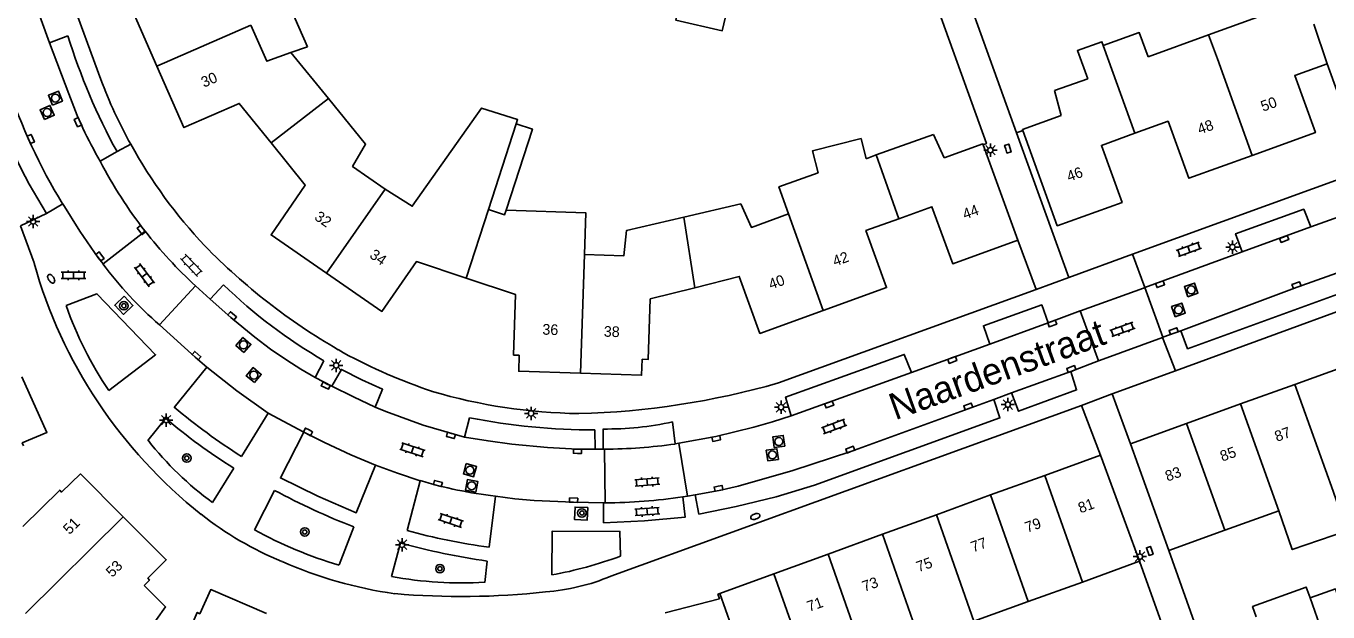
# Model space of a CAD drawing. Extents: x 124000 to 128010, y 398999 to 403000.
# Drawn here: x 127401.3 to 127523.2, y 399606.5 to 399661.4 of the extents above; entities that cross this region are included whole.
import ezdxf

# ---------------------------------------------------------------- set-up
doc = ezdxf.new("R2010")
doc.units = 0
for name, color, linetype in [('gg-afsc-muur', 7, 'Continuous'), ('gg-anno-huisnummerreeks BGT', 7, 'Continuous'), ('gg-anno-openbare ruimte label', 7, 'Continuous'), ('gg-bbg-gedigitaliseerde bebouwing', 7, 'Continuous'), ('gg-bbg-gedigitaliseerde bijgebouw', 7, 'Continuous'), ('gg-bbg-hoofdgebouw', 7, 'Continuous'), ('gg-bbg-luifel en loopbrug', 7, 'Continuous'), ('gg-bbg-tussenscheiding', 7, 'Continuous'), ('gg-knt-verharding', 7, 'Continuous'), ('gg-knt-verharding nz', 7, 'Continuous'), ('gt-grn-weggrens', 7, 'Continuous'), ('gt-symb-boom', 7, 'Continuous'), ('gt-symb-brandkraan', 7, 'Continuous'), ('gt-symb-klinker verharding', 7, 'Continuous'), ('gt-symb-kolk', 7, 'Continuous'), ('gt-symb-lichtmast', 7, 'Continuous'), ('gt-symb-rioolschacht', 7, 'Continuous')]:
    doc.layers.add(name, color=color, linetype=linetype)

# ---------------------------------------------------------------- blocks, each defined once
blk = doc.blocks.new('gt0-KOLK')
at = {"layer": 'gt-symb-kolk'}
blk.add_lwpolyline([(0, 0), (0.38, 0), (0.38, 0.4), (-0.38, 0.4), (-0.38, 0), (0, 0)], dxfattribs=at)
blk = doc.blocks.new('gt0-LMAST')
at = {"layer": 'gt-symb-lichtmast'}
for p, q in [((-0.18, 0.17), (-0.45, 0.44)), ((-0.01, 0.25), (-0.01, 0.62)), ((0.17, 0.17), (0.44, 0.44)), ((-0.26, 0), (-0.63, 0)), ((-0.18, -0.18), (-0.45, -0.45)), ((-0.01, -0.25), (-0.01, -0.63)), ((0.44, -0.45), (0.17, -0.18)), ((0.24, 0), (0.62, 0))]:
    blk.add_line(p, q, dxfattribs=at)
blk.add_circle((-0.01, 0), 0.25, dxfattribs=at)
blk = doc.blocks.new('gt0-RS')
at = {"layer": 'gt-symb-rioolschacht'}
blk.add_lwpolyline([(-0.5, -0.5), (0.5, -0.5), (0.5, 0.5), (-0.5, 0.5)], close=True, dxfattribs=at)
blk.add_circle((0, 0), 0.375, dxfattribs=at)
blk = doc.blocks.new('gt0-KL1')
at = {"layer": 'gt-symb-klinker verharding'}
for p, q in [((-1.15, 0.3), (1.15, 0.3)), ((-1, -0.3), (-1, 0.3)), ((-0.5, 0.3), (-0.5, 0.45)), ((0, -0.3), (0, 0.3)), ((0.5, 0.3), (0.5, 0.45)), ((1, -0.3), (1, 0.3)), ((-1.15, -0.3), (1.15, -0.3)), ((-0.5, -0.45), (-0.5, -0.3)), ((0.5, -0.45), (0.5, -0.3))]:
    blk.add_line(p, q, dxfattribs=at)
blk = doc.blocks.new('gt0-BR')
at = {"layer": 'gt-symb-brandkraan'}
for centre, radius, start, end in [((-0.24, 0), 0.206, 107.5669, 252.4331), ((0.6, -2.66), 3, 106.892, 107.5669), ((0, -0.69), 0.938, 73.108, 106.892), ((-0.6, -2.66), 3, 72.4331, 73.108), ((0.24, 0), 0.206, 287.567, 72.4331), ((0.6, 2.66), 3, 252.4331, 253.108), ((0, 0.69), 0.938, 253.108, 286.8921), ((-0.6, 2.66), 3, 286.8921, 287.567)]:
    blk.add_arc(centre, radius, start, end, dxfattribs=at)
blk = doc.blocks.new('gt0-BOOM')
at = {"layer": 'gt-symb-boom'}
for radius in [0.4, 0.2]:
    blk.add_circle((0, 0), radius, dxfattribs=at)

msp = doc.modelspace()

# ---------------------------------------------------------------- linework, layer by layer
at = {"layer": 'gg-afsc-muur'}
for p, q in [((127487.11, 399670.75), (127494.06, 399651.43)), ((127494.63, 399651.62), (127494.06, 399651.43)), ((127508.31, 399612.25), (127511.19, 399604.17)), ((127505.56, 399611.25), (127508.41, 399603.28))]:
    msp.add_line(p, q, dxfattribs=at)
msp.add_lwpolyline([(127485.33, 399666.82), (127491.24, 399650.41), (127490.94, 399650.29)], dxfattribs=at)
at = {"layer": 'gg-bbg-gedigitaliseerde bebouwing'}
for p, q in [((127519.22, 399663.18), (127512.04, 399660.59)), ((127512.04, 399660.59), (127506.38, 399658.55)), ((127426.11, 399658.94), (127429.61, 399654.63)), ((127497.62, 399655.39), (127500.72, 399656.49)), ((127447.2, 399652.26), (127444.6, 399644.24)), ((127480.92, 399649.34), (127486.28, 399651.27)), ((127479.97, 399648.99), (127480.92, 399649.34)), ((127518.63, 399615.99), (127513.56, 399614.16)), ((127513.56, 399614.16), (127508.31, 399612.25)), ((127505.56, 399611.25), (127500.22, 399609.31)), ((127500.22, 399609.31), (127495.15, 399607.47)), ((127495.15, 399607.47), (127490.07, 399605.63))]:
    msp.add_line(p, q, dxfattribs=at)
for points in [[(127422.35, 399661.51), (127423.85, 399658.13), (127426.11, 399658.94)], [(127502.18, 399659.59), (127505.55, 399660.82), (127506.38, 399658.55)], [(127500.72, 399656.49), (127499.76, 399659.12), (127502.05, 399659.96), (127502.18, 399659.59)], [(127429.61, 399654.63), (127433.09, 399650.35), (127431.88, 399648.26), (127434.92, 399646.15)], [(127434.92, 399646.15), (127437.47, 399644.53), (127443.94, 399653.73), (127447.33, 399652.65), (127447.2, 399652.26)], [(127472.71, 399643.81), (127471.8, 399646.34), (127475.47, 399647.67), (127474.95, 399649.74), (127479.49, 399650.88), (127479.97, 399648.99)], [(127462.89, 399643.51), (127468.23, 399644.75), (127469.23, 399642.55), (127472.71, 399643.81)], [(127446.26, 399644.18), (127446.11, 399643.74), (127444.6, 399644.24)], [(127453.59, 399640.01), (127453.72, 399643.92), (127446.26, 399644.18)], [(127453.59, 399640.01), (127457.28, 399639.88), (127457.54, 399642.27), (127462.89, 399643.51)], [(127523.71, 399617.84), (127524.99, 399614.11), (127519.88, 399612.35), (127518.63, 399615.99)]]:
    msp.add_lwpolyline(points, dxfattribs=at)
at = {"layer": 'gg-bbg-gedigitaliseerde bijgebouw'}
for points in [[(127521.55, 399607.82), (127521.18, 399608.84), (127516.16, 399607.01), (127516.51, 399606.05)], [(127524.05, 399608.29), (127523.91, 399608.67), (127521.55, 399607.82)]]:
    msp.add_lwpolyline(points, dxfattribs=at)
at = {"layer": 'gg-bbg-hoofdgebouw'}
for p, q in [((127498.23, 399653.05), (127497.62, 399655.39)), ((127486.28, 399651.27), (127487.29, 399649.07)), ((127494.18, 399641.35), (127490.94, 399650.29)), ((127520.12, 399627.84), (127525.19, 399629.68)), ((127515.04, 399626), (127520.12, 399627.84)), ((127509.98, 399624.16), (127515.04, 399626)), ((127504.74, 399622.26), (127509.98, 399624.16)), ((127501.93, 399621.21), (127496.7, 399619.31)), ((127501.93, 399621.21), (127505.56, 399611.25)), ((127508.31, 399612.25), (127504.74, 399622.26)), ((127496.7, 399619.31), (127491.63, 399617.47)), ((127491.63, 399617.47), (127486.56, 399615.62)), ((127486.56, 399615.62), (127481.49, 399613.78)), ((127481.49, 399613.78), (127476.42, 399611.93)), ((127476.42, 399611.93), (127471.34, 399610.09)), ((127471.34, 399610.09), (127466.26, 399608.24)), ((127466.26, 399608.24), (127466.07, 399608.17))]:
    msp.add_line(p, q, dxfattribs=at)
for points in [[(127415.02, 399669.04), (127416.24, 399665.73), (127411.01, 399663.45), (127413.55, 399657.68)], [(127532.39, 399661.23), (127529.25, 399660.09), (127531.17, 399654.75), (127525.08, 399652.55), (127523.15, 399657.89)], [(127523.15, 399657.89), (127520.11, 399656.78), (127522.04, 399651.44), (127516.11, 399649.3)], [(127413.55, 399657.68), (127416.09, 399651.9), (127421.27, 399654.17), (127424.25, 399650.49)], [(127494.63, 399651.62), (127494.6, 399651.73), (127498.23, 399653.05)], [(127516.11, 399649.3), (127510.18, 399647.16), (127508.25, 399652.5), (127505.13, 399651.37)], [(127424.25, 399650.49), (127427.45, 399646.52), (127424.25, 399641.84), (127429.44, 399638.26)], [(127505.13, 399651.37), (127502.01, 399650.24), (127503.94, 399644.9), (127497.87, 399642.7), (127494.63, 399651.62)], [(127490.94, 399650.29), (127490.91, 399650.38), (127487.29, 399649.07)], [(127483.04, 399643.36), (127486.13, 399644.48), (127488.08, 399639.15), (127494.18, 399641.35)], [(127475.95, 399634.76), (127481.89, 399636.91), (127479.95, 399642.25), (127483.04, 399643.36)], [(127429.44, 399638.26), (127434.62, 399634.67), (127437.85, 399639.35), (127442.51, 399637.8)], [(127442.51, 399637.8), (127447.14, 399636.25), (127446.96, 399630.58), (127447.49, 399630.56)], [(127463.93, 399636.9), (127468.09, 399637.96), (127470.03, 399632.61), (127475.95, 399634.76)], [(127458.99, 399630.19), (127459.57, 399630.17), (127459.75, 399635.84), (127463.93, 399636.9)], [(127447.49, 399630.56), (127447.44, 399629.07), (127453.21, 399628.88)], [(127453.21, 399628.88), (127458.94, 399628.69), (127458.99, 399630.19)], [(127401.07, 399622.08), (127400.94, 399622.35), (127403.26, 399623.34), (127400.9, 399628.53)], [(127410.41, 399615.42), (127406.4, 399619.44), (127404.61, 399617.74), (127404.45, 399617.92), (127400.99, 399614.51)], [(127412.36, 399608.99), (127412.85, 399609.48), (127412.71, 399609.68), (127414.43, 399611.39), (127410.41, 399615.42)], [(127412.36, 399608.99), (127414.37, 399606.98), (127411.84, 399603.42)], [(127423.81, 399606.35), (127418.59, 399608.6), (127417.56, 399606.34), (127417.34, 399606.46), (127416.07, 399603.54)], [(127461.15, 399606.42), (127466.23, 399607.74), (127466.07, 399608.17)]]:
    msp.add_lwpolyline(points, dxfattribs=at)
at = {"layer": 'gg-bbg-luifel en loopbrug'}
for p in [(127426.04, 399663.16), (127426.11, 399658.94)]:
    msp.add_line(p, (127427.67, 399659.49), dxfattribs=at)
for points in [[(127462.88, 399665.17), (127467.23, 399664.15), (127466.49, 399660.98), (127462.14, 399661.99), (127462.88, 399665.17)], [(127446.26, 399644.18), (127448.72, 399651.77), (127447.2, 399652.26)]]:
    msp.add_lwpolyline(points, dxfattribs=at)
at = {"layer": 'gg-bbg-tussenscheiding'}
for p, q in [((127413.55, 399657.68), (127422.35, 399661.51)), ((127523.15, 399657.89), (127521.91, 399661.61)), ((127512.86, 399658.35), (127512.04, 399660.59)), ((127505.13, 399651.37), (127502.18, 399659.59)), ((127512.86, 399658.35), (127516.11, 399649.3)), ((127429.61, 399654.63), (127424.25, 399650.49)), ((127480.92, 399649.34), (127483.04, 399643.36)), ((127434.92, 399646.15), (127429.44, 399638.26)), ((127442.51, 399637.8), (127444.6, 399644.24)), ((127462.89, 399643.51), (127463.93, 399636.9)), ((127475.95, 399634.76), (127472.71, 399643.81)), ((127453.59, 399640.01), (127453.21, 399628.88)), ((127520.12, 399627.84), (127523.71, 399617.84)), ((127515.04, 399626), (127518.63, 399615.99)), ((127509.98, 399624.16), (127513.56, 399614.16)), ((127496.7, 399619.31), (127500.22, 399609.31)), ((127491.63, 399617.47), (127495.15, 399607.47)), ((127401.26, 399606.37), (127410.41, 399615.42)), ((127490.07, 399605.63), (127486.56, 399615.62)), ((127481.49, 399613.78), (127485.01, 399603.8)), ((127479.93, 399601.96), (127476.42, 399611.93)), ((127471.34, 399610.09), (127474.85, 399600.11)), ((127469.78, 399598.28), (127466.26, 399608.24)), ((127521.55, 399607.82), (127522.43, 399605.34))]:
    msp.add_line(p, q, dxfattribs=at)
at = {"layer": 'gg-knt-verharding'}
for p, q in [((127385.09, 399720.51), (127408.29, 399656.41)), ((127403.5, 399659.85), (127398.98, 399672.28)), ((127405.22, 399660.51), (127403.5, 399659.85)), ((127504.93, 399640.03), (127542.55, 399653.72)), ((127494.06, 399651.43), (127498.94, 399637.84)), ((127408.25, 399648.76), (127409.82, 399649.65)), ((127521.62, 399642.59), (127538.4, 399648.68)), ((127403.22, 399643.84), (127404.73, 399644.75)), ((127400.79, 399642.71), (127402.05, 399639.22)), ((127408.51, 399639.13), (127412.45, 399642.2)), ((127508.93, 399629.11), (127547.17, 399643.09)), ((127495.89, 399636.72), (127494.18, 399641.35)), ((127498.94, 399637.84), (127504.93, 399640.03)), ((127515.18, 399640.25), (127506.08, 399636.91)), ((127417.17, 399637.06), (127413.8, 399633.42)), ((127418.55, 399635.83), (127417.17, 399637.06)), ((127419.79, 399637.16), (127418.55, 399635.83)), ((127471.75, 399627.97), (127495.89, 399636.72)), ((127500.05, 399634.73), (127505.96, 399636.86)), ((127506.08, 399636.91), (127507.76, 399632.25)), ((127500.01, 399634.72), (127497.03, 399633.62)), ((127501.74, 399630.04), (127500.01, 399634.72)), ((127501.84, 399630.07), (127507.71, 399632.23)), ((127507.76, 399632.25), (127509.45, 399632.86)), ((127430.53, 399631.09), (127431.04, 399630.79)), ((127491.55, 399631.62), (127484.23, 399628.95)), ((127428.36, 399628.47), (127429.19, 399630.05)), ((127499.13, 399629.04), (127501.74, 399630.04)), ((127418.22, 399629.45), (127415.18, 399625.68)), ((127503.01, 399626.94), (127508.93, 399629.11)), ((127429.94, 399627.66), (127428.36, 399628.47)), ((127491.92, 399626.43), (127493.59, 399627.03)), ((127504.74, 399622.26), (127503.01, 399626.94)), ((127421.47, 399621.06), (127423.98, 399625.13)), ((127423.98, 399625.13), (127427.31, 399623.37)), ((127456.06, 399609.85), (127500.15, 399625.86)), ((127500.15, 399625.86), (127501.93, 399621.21)), ((127412.72, 399622.59), (127414.38, 399624.67)), ((127442.84, 399624.71), (127442.35, 399622.9)), ((127455.35, 399623.66), (127455.35, 399621.76)), ((127462.09, 399622.25), (127461.84, 399624.33)), ((127454.6, 399621.76), (127454.57, 399623.56)), ((127455.32, 399621.76), (127454.6, 399621.76)), ((127455.35, 399621.76), (127455.32, 399621.76)), ((127455.46, 399621.76), (127455.35, 399621.76)), ((127455.54, 399616.74), (127455.46, 399621.76)), ((127462.44, 399622.31), (127462.09, 399622.25)), ((127462.44, 399622.31), (127463.24, 399617.36)), ((127420.76, 399619.99), (127418.77, 399616.75)), ((127438.2, 399618.81), (127436.98, 399614.14)), ((127422.69, 399614.2), (127424.57, 399617.9)), ((127444.66, 399612.57), (127445.25, 399617.35)), ((127455.39, 399616.74), (127455.54, 399616.74)), ((127462.8, 399617.29), (127463.24, 399617.36)), ((127463.24, 399617.36), (127463.97, 399617.47)), ((127432, 399614.47), (127430.61, 399610.91)), ((127435.51, 399609.83), (127436.37, 399612.97)), ((127444.48, 399611.27), (127444.26, 399609.28))]:
    msp.add_line(p, q, dxfattribs=at)
for points in [[(127404.73, 399644.75), (127406.33, 399642.19), (127408.06, 399639.71), (127408.51, 399639.13)], [(127515.18, 399640.25), (127514.57, 399641.95), (127520.95, 399644.25), (127521.62, 399642.59)], [(127509.45, 399632.86), (127510.07, 399631.17), (127537.19, 399641.05), (127536.61, 399642.78)], [(127405.06, 399635.22), (127407.94, 399636.33), (127413.43, 399630.62), (127409.04, 399627.26)], [(127410.49, 399636.11), (127411.31, 399635.24), (127410.43, 399634.39), (127409.6, 399635.26), (127410.49, 399636.11)], [(127497.03, 399633.62), (127496.42, 399635.28), (127490.95, 399633.33), (127491.55, 399631.62)], [(127413.8, 399633.42), (127417.13, 399630.38), (127418.22, 399629.45)], [(127484.23, 399628.95), (127483.54, 399630.64), (127472.42, 399626.64), (127472.95, 399624.88)], [(127433.99, 399625.71), (127434.69, 399627.38), (127432.74, 399628.27), (127430.83, 399629.24), (127429.94, 399627.66)], [(127493.59, 399627.03), (127494.23, 399625.32), (127499.68, 399627.32), (127499.13, 399629.04)], [(127491.92, 399626.43), (127492.5, 399624.69), (127475.14, 399618.38), (127471.55, 399617.31), (127467.81, 399616.39), (127464.31, 399615.67), (127463.97, 399617.47)], [(127442.35, 399622.9), (127438.49, 399624), (127435, 399625.29), (127433.99, 399625.71)], [(127472.95, 399624.88), (127471.21, 399624.33), (127469.44, 399623.82), (127465.89, 399622.96), (127462.44, 399622.31)], [(127427.31, 399623.37), (127425.12, 399619.07), (127428.64, 399617.37), (127432.22, 399615.8), (127434.02, 399620.27)], [(127434.02, 399620.27), (127436.09, 399619.5), (127438.2, 399618.81)], [(127455.39, 399616.74), (127452.57, 399616.78), (127448.87, 399616.95), (127447.06, 399617.12), (127445.25, 399617.35)], [(127453.9, 399616.3), (127452.72, 399616.34), (127452.66, 399615.18), (127453.86, 399615.12), (127453.9, 399616.3)], [(127462.8, 399617.29), (127463.03, 399615.39), (127459.22, 399615.05), (127455.39, 399614.86), (127455.39, 399616.74)], [(127456.96, 399611.73), (127456.91, 399614.05), (127450.57, 399614.09), (127450.55, 399609.97)]]:
    msp.add_lwpolyline(points, dxfattribs=at)
for centre, radius, start, end in [((127460, 399677.3), 57.29, 197.0325, 208.852), ((127446.85, 399671.33), 51.56, 197.9258, 212.2154), ((127452.82, 399673.38), 47.65, 200.8672, 208.9129), ((127452.78, 399673.37), 47.61, 208.9277, 223.1342), ((127445.5, 399667.98), 41.92, 207.2929, 217.953), ((127459.92, 399681.73), 58.55, 224.3258, 239.8722), ((127446.34, 399651.66), 46.01, 195.6948, 231.4999), ((127453.46, 399671.86), 48.34, 225.8628, 239.8645), ((127438.43, 399646.96), 35.38, 199.3875, 213.8348), ((127456.88, 399678.96), 54.67, 241.7938, 251.2974), ((127451.25, 399699.22), 74.14, 271.402, 286.0507), ((127453.65, 399675.34), 50.24, 253.4573, 269.3342), ((127457.43, 399676.67), 66.22, 230.3487, 237.1089), ((127447.36, 399662.98), 50.56, 229.271, 238.2439), ((127454.67, 399685.23), 61.67, 258.9367, 269.9062), ((127455.69, 399652.13), 28.48, 269.3157, 282.4912), ((127437.26, 399641.92), 31.23, 218.2267, 233.7006), ((127457.8, 399680.22), 70.63, 241.9316, 248.572), ((127437.19, 399640.27), 31.39, 231.6242, 247.6747), ((127441.43, 399648.09), 38.73, 241.0679, 253.7808), ((127452.96, 399672.5), 60.51, 254.6836, 262.1148), ((127453.6, 399674.95), 64.33, 254.4609, 261.8515), ((127443.26, 399649.14), 39.84, 280.5399, 290.1154), ((127441.45, 399647.9), 40.08, 246.1939, 261.9354), ((127442.14, 399645.68), 36.46, 259.5341, 273.332), ((127448.33, 399628.46), 20.15, 274.6251, 292.5628), ((127442.1, 399680.17), 72.22, 265.0136, 276.2432)]:
    msp.add_arc(centre, radius, start, end, dxfattribs=at)
at = {"layer": 'gg-knt-verharding nz'}
for p, q in [((127403.5, 399659.85), (127405.3, 399655.08)), ((127521.62, 399642.59), (127515.18, 399640.25)), ((127505.96, 399636.86), (127506.08, 399636.91)), ((127500.01, 399634.72), (127500.05, 399634.73)), ((127491.55, 399631.62), (127497.03, 399633.62)), ((127507.71, 399632.23), (127507.76, 399632.25)), ((127501.74, 399630.04), (127501.84, 399630.07)), ((127472.95, 399624.88), (127484.23, 399628.95)), ((127499.13, 399629.04), (127493.59, 399627.03))]:
    msp.add_line(p, q, dxfattribs=at)
for points in [[(127536.61, 399642.78), (127531.05, 399640.75), (127520.34, 399636.94), (127509.45, 399632.86)], [(127428.36, 399628.47), (127427.02, 399629.25), (127425.71, 399630.09), (127424.2, 399631.15), (127422.72, 399632.25), (127420.47, 399634.1), (127418.55, 399635.83)], [(127418.22, 399629.45), (127421.05, 399627.23), (127423.98, 399625.13)], [(127429.94, 399627.66), (127431.95, 399626.66), (127433.99, 399625.71)], [(127463.97, 399617.47), (127466.2, 399617.88), (127467.99, 399618.29), (127473.12, 399619.77), (127478.55, 399621.53), (127491.92, 399626.43)], [(127434.02, 399620.27), (127431.73, 399621.23), (127429.25, 399622.39), (127427.31, 399623.37)], [(127454.6, 399621.76), (127452.95, 399621.77), (127450.14, 399621.91), (127446.78, 399622.23), (127444.56, 399622.53), (127442.35, 399622.9)]]:
    msp.add_lwpolyline(points, dxfattribs=at)
for centre, radius, start, end in [((127450.63, 399672.79), 53.79, 198.2666, 211.4188), ((127439.93, 399667.37), 36.74, 199.5374, 210.4338), ((127445.02, 399667.38), 41.16, 217.7032, 227.4327), ((127437.84, 399660.98), 36.58, 216.6796, 228.8956), ((127455.14, 399671.71), 49.95, 270.3657, 277.9996), ((127450.32, 399659.57), 42.52, 253.4349, 263.1493), ((127455.25, 399668.64), 51.91, 270.316, 278.3619)]:
    msp.add_arc(centre, radius, start, end, dxfattribs=at)
at = {"layer": 'gt-grn-weggrens'}
for p, q in [((127411.11, 399650.34), (127409.82, 399649.65)), ((127403.22, 399643.84), (127400.79, 399642.71)), ((127506.08, 399636.91), (127504.93, 399640.03)), ((127498.94, 399637.84), (127495.89, 399636.72)), ((127508.93, 399629.11), (127507.71, 399632.23)), ((127500.15, 399625.86), (127503.01, 399626.94))]:
    msp.add_line(p, q, dxfattribs=at)

# ---------------------------------------------------------------- block references
at = {"layer": 'gt-symb-boom'}
for p in [(127410.46, 399635.21), (127416.35, 399620.93), (127453.35, 399615.78), (127427.4, 399614), (127440.06, 399610.56)]:
    msp.add_blockref('gt0-BOOM', p, dxfattribs=at)
at = {"layer": 'gt-symb-brandkraan'}
for p, rotation in [((127403.65, 399637.74), 122.26035320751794), ((127469.59, 399615.45), 20.066349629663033)]:
    msp.add_blockref('gt0-BR', p, dxfattribs=dict(at, rotation=rotation))
at = {"layer": 'gt-symb-klinker verharding'}
for p, rotation in [((127510.19, 399640.5), -160.00710602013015), ((127416.79, 399639), -46.13442163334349), ((127412.39, 399638.07), -53.049872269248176), ((127503.97, 399632.99), 20.173944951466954), ((127476.97, 399623.89), -159.9336503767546), ((127437.48, 399621.7), 161.69193184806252), ((127459.47, 399618.69), 4.302011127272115), ((127459.47, 399615.92), 4.302011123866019), ((127441.08, 399615.08), 161.69193184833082)]:
    msp.add_blockref('gt0-KL1', p, dxfattribs=dict(at, rotation=rotation))
msp.add_blockref('gt0-KL1', (127405.74, 399638.05), dxfattribs=at)
at = {"layer": 'gt-symb-kolk'}
for p, rotation in [((127405.97, 399652.33), -66.10152212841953), ((127401.57, 399650.75), -65.79315601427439), ((127493.05, 399649.88), -73.0152674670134), ((127412.26, 399642.43), 127.44283634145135), ((127519.05, 399641.65), -159.82605505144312), ((127408.38, 399639.95), 126.86989764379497), ((127507.43, 399637.42), -159.93365037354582), ((127520.34, 399636.94), 19.57672556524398), ((127420.47, 399634.1), -40.74416110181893), ((127497.33, 399633.73), -159.87983421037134), ((127508.83, 399632.64), 19.811811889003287), ((127417.39, 399630.68), 139.2558388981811), ((127487.97, 399630.31), -159.9336503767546), ((127499.26, 399629.09), 20.918204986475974), ((127429.45, 399627.9), 153.71668708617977), ((127476.44, 399626.13), -160.24210003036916), ((127489.6, 399625.58), 19.93904791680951), ((127427.8, 399623.56), 151.38496837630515), ((127441.14, 399623.24), 164.15691788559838), ((127465.89, 399622.96), -167.99329169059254), ((127452.94, 399621.37), -1.2603038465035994), ((127478.55, 399621.53), 20.1739449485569), ((127439.92, 399618.74), 165.10181274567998), ((127466.11, 399618.28), -168.17329607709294), ((127452.57, 399616.78), -1.7183580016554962), ((127506.72, 399612.29), 108.54366933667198)]:
    msp.add_blockref('gt0-KOLK', p, dxfattribs=dict(at, rotation=rotation))
at = {"layer": 'gt-symb-lichtmast'}
for p in [(127491.62, 399649.79), (127401.97, 399643.11), (127514.28, 399640.71), (127430.35, 399629.62), (127472.01, 399625.69), (127493.25, 399625.94), (127414.42, 399624.49), (127448.6, 399625.12), (127436.52, 399612.81), (127505.62, 399611.69)]:
    msp.add_blockref('gt0-LMAST', p, dxfattribs=at)
at = {"layer": 'gt-symb-rioolschacht'}
for p, rotation in [((127404.05, 399654.67), 22.07794163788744), ((127403.28, 399653.32), 24.334874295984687), ((127510.41, 399636.69), 18.851835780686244), ((127509.22, 399634.82), 19.63070227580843), ((127421.66, 399631.54), 48.770950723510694), ((127422.63, 399628.7), 50.88391083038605), ((127471.79, 399622.48), 98.21920924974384), ((127471.19, 399621.23), 98.10579358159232), ((127442.87, 399619.79), -105.89818708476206), ((127443.03, 399618.33), 79.16208955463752)]:
    msp.add_blockref('gt0-RS', p, dxfattribs=dict(at, rotation=rotation))

# ---------------------------------------------------------------- texts
at = {"layer": 'gg-anno-huisnummerreeks BGT'}
for s, rotation, p in [('30', 23.7, (127417.96, 399655.64)), ('50', 19.8, (127517.14, 399653.39)), ('48', 19.9, (127511.21, 399651.25)), ('46', 19.9, (127498.97, 399646.82)), ('44', 19.9, (127489.22, 399643.28)), ('32', 325.4, (127428.23, 399643.34)), ('34', 325.4, (127433.39, 399639.77)), ('42', 19.9, (127477.05, 399638.88)), ('40', 19.9, (127471.05, 399636.71)), ('36', 358.1, (127449.64, 399632.5)), ('38', 358.1, (127455.39, 399632.31)), ('87', 19.9, (127518.44, 399622.44)), ('85', 19.9, (127513.33, 399620.59)), ('83', 19.9, (127508.19, 399618.72)), ('81', 19.9, (127500.04, 399615.74)), ('51', 44.9, (127405.37, 399613.7)), ('79', 19.9, (127495.06, 399613.92)), ('77', 19.9, (127489.99, 399612.08)), ('75', 19.9, (127484.88, 399610.22)), ('53', 44.9, (127409.37, 399609.69)), ('73', 19.9, (127479.81, 399608.38)), ('71', 19.9, (127474.64, 399606.5))]:
    msp.add_text(s, height=1, rotation=rotation, dxfattribs=at).set_placement(p)
at = {"layer": 'gg-anno-openbare ruimte label'}
msp.add_text('Naardenstraat', height=2.5, rotation=19.9, dxfattribs=at).set_placement((127482.69, 399624.46))

doc.saveas('drawing.dxf')
